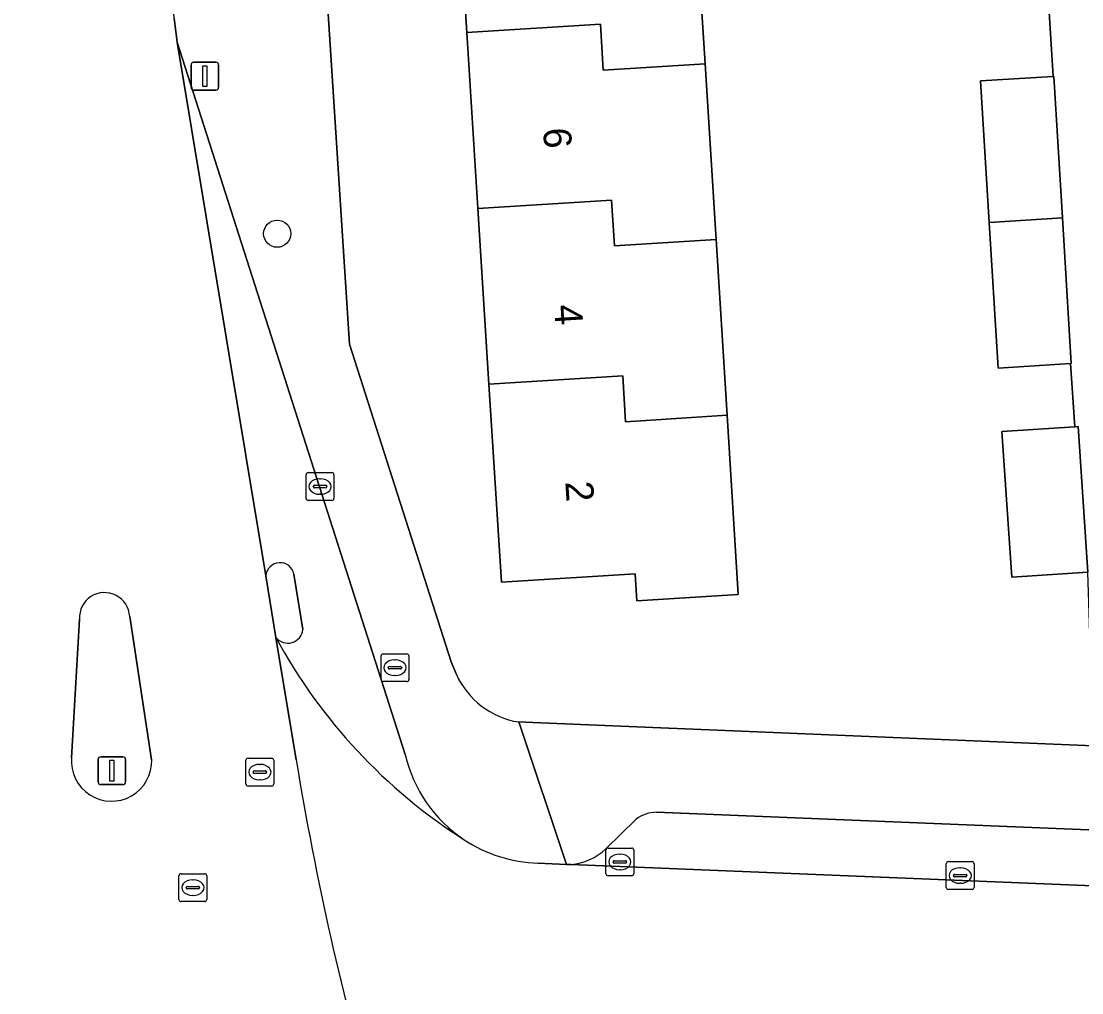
# Model space of a CAD drawing. Extents: x 159680 to 160786, y 387323 to 388340.
# Drawn here: x 160508.01 to 160546.16, y 387512.74 to 387547.69 of the extents above; entities that cross this region are included whole.
import ezdxf

# ---------------------------------------------------------------- set-up
doc = ezdxf.new("R2010")
doc.units = 0
for name, color, linetype in [('IMGEO_Boom', 7, 'Continuous'), ('IMGEO_Brandkraan', 7, 'Continuous'), ('IMGEO_Erf', 7, 'Continuous'), ('IMGEO_Fietspad_gesloten', 7, 'Continuous'), ('IMGEO_Kolk', 7, 'Continuous'), ('IMGEO_Lichtmast', 7, 'Continuous'), ('IMGEO_Pand', 7, 'Continuous'), ('IMGEO_Pand_nummerreeks', 7, 'Continuous'), ('IMGEO_Parkeervlak_open', 7, 'Continuous'), ('IMGEO_Rijbaan_lokaal_gesloten', 7, 'Continuous'), ('IMGEO_Rijbaan_lokaal_open', 7, 'Continuous'), ('IMGEO_Rioolput', 7, 'Continuous'), ('IMGEO_Verkeerseiland_gesloten', 7, 'Continuous'), ('IMGEO_Voetpad_open', 7, 'Continuous')]:
    doc.layers.add(name, color=color, linetype=linetype)

msp = doc.modelspace()

# ---------------------------------------------------------------- linework, layer by layer
at = {"layer": 'IMGEO_Boom'}
msp.add_circle((160517.22, 387540.048), 0.489, dxfattribs=at)
at = {"layer": 'IMGEO_Brandkraan'}
for p, q in [((160520.954, 387524.01), (160520.954, 387524.862)), ((160521.029, 387524.936), (160521.881, 387524.936)), ((160521.442, 387524.716), (160521.467, 387524.716)), ((160521.955, 387524.862), (160521.955, 387524.01)), ((160521.213, 387524.43), (160521.213, 387524.442)), ((160521.651, 387524.393), (160521.253, 387524.393)), ((160521.256, 387524.479), (160521.654, 387524.479)), ((160521.697, 387524.442), (160521.697, 387524.43)), ((160521.881, 387523.936), (160521.029, 387523.936)), ((160521.465, 387524.156), (160521.44, 387524.156))]:
    msp.add_line(p, q, dxfattribs=at)
for points in [[(160520.954, 387524.01), (160520.954, 387524.862)], [(160521.029, 387524.936), (160521.881, 387524.936)], [(160521.955, 387524.862), (160521.955, 387524.01)], [(160521.881, 387523.936), (160521.029, 387523.936)]]:
    msp.add_lwpolyline(points, dxfattribs=at)
for centre, radius, start, end in [((160521.031, 387524.86), 0.0765, 91.552, 178.448), ((160521.031, 387524.86), 0.0765, 91.552, 178.448), ((160521.879, 387524.86), 0.0765, 1.552, 88.448), ((160521.879, 387524.86), 0.0765, 1.552, 88.448), ((160521.253, 387524.439), 0.0403, 85.8775, 175.7526), ((160521.25, 387524.429), 0.0366, 178.938, 274.7102), ((160521.654, 387524.436), 0.043, 264.8664, 352.4533), ((160521.658, 387524.441), 0.0386, 1.7309, 96.639), ((160521.031, 387524.012), 0.0765, 181.552, 268.448), ((160521.031, 387524.012), 0.0765, 181.552, 268.448), ((160521.879, 387524.012), 0.0765, 271.552, 358.448), ((160521.879, 387524.012), 0.0765, 271.552, 358.448)]:
    msp.add_arc(centre, radius, start, end, dxfattribs=at)
for centre, major_axis, ratio, start_param, end_param in [((160521.441, 387524.436), (-0.387, 0.002), 0.722429, 4.712389, 7.853982), ((160521.466, 387524.436), (-0.39, 0.002), 0.717154, 1.570796, 4.712389)]:
    msp.add_ellipse(centre, major_axis=major_axis, ratio=ratio, start_param=start_param, end_param=end_param, dxfattribs=at)
at = {"layer": 'IMGEO_Erf'}
msp.add_lwpolyline([(160532.606, 387546.157), (160533.003, 387539.836), (160533.4, 387533.515), (160533.804, 387527.073), (160530.154, 387526.844), (160530.093, 387527.813), (160525.282, 387527.511), (160524.835, 387534.638), (160524.438, 387540.959), (160524.041, 387547.28), (160523.644, 387553.602), (160523.247, 387559.924), (160522.85, 387566.244), (160522.489, 387571.997), (160527.564, 387572.316), (160527.625, 387571.349), (160531.011, 387571.562), (160531.415, 387565.12), (160531.812, 387558.799), (160531.844, 387558.291), (160535.289, 387558.507), (160535.529, 387554.688), (160532.084, 387554.472), (160532.209, 387552.478)], close=True, dxfattribs=at)
for points in [[(160517.608, 387570.239), (160519.814, 387536.073), (160523.477, 387524.647), (160523.663, 387524.196)], [(160525.905, 387522.485), (160526.412, 387522.47), (160546.577, 387521.631), (160546.376, 387527.876), (160543.637, 387527.693), (160543.286, 387532.929), (160545.909, 387533.104), (160545.757, 387535.376), (160543.15, 387535.217), (160542.831, 387540.454), (160542.52, 387545.545), (160545.126, 387545.703), (160544.984, 387548.021)]]:
    msp.add_lwpolyline(points, dxfattribs=at)
msp.add_arc((160526.379, 387525.431), 2.984, 204.45, 260.8513, dxfattribs=at)
at = {"layer": 'IMGEO_Fietspad_gesloten'}
for points in [[(160521.823, 387521.321), (160513.624, 387546.939), (160514.668, 387540.653), (160516.811, 387527.746)], [(160517.821, 387527.803), (160518.143, 387525.808)]]:
    msp.add_lwpolyline(points, dxfattribs=at)
for centre, radius, start, end in [((160517.32, 387527.706), 0.51, 10.9059, 175.5543), ((160517.6, 387525.868), 0.547, 218.7297, 353.6909), ((160534.527, 387534.891), 19.72, 208.3528, 237.5457), ((160526.729, 387522.444), 5.033, 192.892, 236.4128)]:
    msp.add_arc(centre, radius, start, end, dxfattribs=at)
at = {"layer": 'IMGEO_Kolk'}
for p, q in [((160518.259, 387530.528), (160518.259, 387531.38)), ((160518.334, 387531.454), (160519.186, 387531.454)), ((160518.747, 387531.234), (160518.772, 387531.234)), ((160519.26, 387531.38), (160519.26, 387530.528)), ((160518.518, 387530.948), (160518.518, 387530.96)), ((160518.956, 387530.911), (160518.558, 387530.911)), ((160518.561, 387530.997), (160518.959, 387530.997)), ((160519.002, 387530.96), (160519.002, 387530.948)), ((160519.186, 387530.454), (160518.334, 387530.454)), ((160518.77, 387530.674), (160518.745, 387530.674)), ((160529.042, 387517.026), (160529.042, 387517.878)), ((160529.117, 387517.952), (160529.969, 387517.952)), ((160530.043, 387517.878), (160530.043, 387517.026)), ((160529.301, 387517.446), (160529.301, 387517.458)), ((160529.739, 387517.409), (160529.341, 387517.409)), ((160529.344, 387517.495), (160529.742, 387517.495)), ((160529.53, 387517.732), (160529.555, 387517.732)), ((160529.785, 387517.458), (160529.785, 387517.446)), ((160541.285, 387516.536), (160541.285, 387517.388)), ((160541.36, 387517.462), (160542.212, 387517.462)), ((160542.286, 387517.388), (160542.286, 387516.536)), ((160529.553, 387517.172), (160529.528, 387517.172)), ((160541.587, 387517.005), (160541.985, 387517.005)), ((160541.773, 387517.242), (160541.798, 387517.242)), ((160529.969, 387516.952), (160529.117, 387516.952)), ((160541.544, 387516.956), (160541.544, 387516.968)), ((160541.982, 387516.919), (160541.584, 387516.919)), ((160541.796, 387516.682), (160541.771, 387516.682)), ((160542.028, 387516.968), (160542.028, 387516.956)), ((160542.212, 387516.462), (160541.36, 387516.462))]:
    msp.add_line(p, q, dxfattribs=at)
for points in [[(160518.259, 387530.528), (160518.259, 387531.38)], [(160518.334, 387531.454), (160519.186, 387531.454)], [(160519.26, 387531.38), (160519.26, 387530.528)], [(160519.186, 387530.454), (160518.334, 387530.454)], [(160529.042, 387517.026), (160529.042, 387517.878)], [(160529.117, 387517.952), (160529.969, 387517.952)], [(160530.043, 387517.878), (160530.043, 387517.026)], [(160541.285, 387516.536), (160541.285, 387517.388)], [(160541.36, 387517.462), (160542.212, 387517.462)], [(160542.286, 387517.388), (160542.286, 387516.536)], [(160529.969, 387516.952), (160529.117, 387516.952)], [(160542.212, 387516.462), (160541.36, 387516.462)]]:
    msp.add_lwpolyline(points, dxfattribs=at)
for centre, radius, start, end in [((160518.336, 387531.378), 0.0765, 91.552, 178.448), ((160518.336, 387531.378), 0.0765, 91.552, 178.448), ((160519.184, 387531.378), 0.0765, 1.552, 88.448), ((160519.184, 387531.378), 0.0765, 1.552, 88.448), ((160518.558, 387530.957), 0.0403, 85.8775, 175.7526), ((160518.555, 387530.947), 0.0366, 178.938, 274.7102), ((160518.959, 387530.954), 0.043, 264.8664, 352.4533), ((160518.963, 387530.959), 0.0386, 1.7309, 96.639), ((160518.336, 387530.53), 0.0765, 181.552, 268.448), ((160518.336, 387530.53), 0.0765, 181.552, 268.448), ((160519.184, 387530.53), 0.0765, 271.552, 358.448), ((160519.184, 387530.53), 0.0765, 271.552, 358.448), ((160529.119, 387517.876), 0.0765, 91.552, 178.448), ((160529.119, 387517.876), 0.0765, 91.552, 178.448), ((160529.967, 387517.876), 0.0765, 1.552, 88.448), ((160529.967, 387517.876), 0.0765, 1.552, 88.448), ((160529.341, 387517.455), 0.0403, 85.8775, 175.7526), ((160529.338, 387517.445), 0.0366, 178.938, 274.7102), ((160529.742, 387517.452), 0.043, 264.8664, 352.4533), ((160529.746, 387517.457), 0.0386, 1.7309, 96.639), ((160541.362, 387517.386), 0.0765, 91.552, 178.448), ((160541.362, 387517.386), 0.0765, 91.552, 178.448), ((160542.21, 387517.386), 0.0765, 1.552, 88.448), ((160542.21, 387517.386), 0.0765, 1.552, 88.448), ((160529.119, 387517.028), 0.0765, 181.552, 268.448), ((160529.119, 387517.028), 0.0765, 181.552, 268.448), ((160529.967, 387517.028), 0.0765, 271.552, 358.448), ((160529.967, 387517.028), 0.0765, 271.552, 358.448), ((160541.584, 387516.965), 0.0403, 85.8775, 175.7526), ((160541.989, 387516.967), 0.0386, 1.7309, 96.639), ((160541.581, 387516.955), 0.0366, 178.938, 274.7102), ((160541.985, 387516.962), 0.043, 264.8664, 352.4533), ((160541.362, 387516.538), 0.0765, 181.552, 268.448), ((160541.362, 387516.538), 0.0765, 181.552, 268.448), ((160542.21, 387516.538), 0.0765, 271.552, 358.448), ((160542.21, 387516.538), 0.0765, 271.552, 358.448)]:
    msp.add_arc(centre, radius, start, end, dxfattribs=at)
for centre, major_axis, ratio, start_param, end_param in [((160518.746, 387530.954), (-0.387, 0.002), 0.722429, 4.712389, 7.853982), ((160518.771, 387530.954), (-0.39, 0.002), 0.717154, 1.570796, 4.712389), ((160529.529, 387517.452), (-0.387, 0.002), 0.722429, 4.712389, 7.853982), ((160529.554, 387517.452), (-0.39, 0.002), 0.717154, 1.570796, 4.712389), ((160541.772, 387516.962), (-0.387, 0.002), 0.722429, 4.712389, 7.853982), ((160541.797, 387516.962), (-0.39, 0.002), 0.717154, 1.570796, 4.712389)]:
    msp.add_ellipse(centre, major_axis=major_axis, ratio=ratio, start_param=start_param, end_param=end_param, dxfattribs=at)
at = {"layer": 'IMGEO_Lichtmast'}
for p, q in [((160514.12, 387545.313), (160514.12, 387546.113)), ((160514.12, 387546.113), (160514.12, 387545.313)), ((160514.22, 387546.213), (160515.01, 387546.213)), ((160515.01, 387546.213), (160514.22, 387546.213)), ((160515.11, 387546.113), (160515.11, 387545.313)), ((160515.11, 387545.313), (160515.11, 387546.113)), ((160515.01, 387545.213), (160514.22, 387545.213)), ((160514.22, 387545.213), (160515.01, 387545.213)), ((160510.876, 387521.233), (160511.666, 387521.233)), ((160511.666, 387521.233), (160510.876, 387521.233)), ((160510.776, 387520.333), (160510.776, 387521.133)), ((160510.776, 387521.133), (160510.776, 387520.333)), ((160511.766, 387521.133), (160511.766, 387520.333)), ((160511.766, 387520.333), (160511.766, 387521.133)), ((160511.666, 387520.233), (160510.876, 387520.233)), ((160510.876, 387520.233), (160511.666, 387520.233))]:
    msp.add_line(p, q, dxfattribs=at)
for points in [[(160514.54, 387546.088), (160514.69, 387546.088), (160514.69, 387545.338), (160514.54, 387545.338), (160514.54, 387546.088)], [(160511.196, 387521.108), (160511.346, 387521.108), (160511.346, 387520.358), (160511.196, 387520.358), (160511.196, 387521.108)]]:
    msp.add_lwpolyline(points, dxfattribs=at)
for centre, start, end in [((160514.22, 387546.113), 90, 180), ((160514.22, 387546.113), 90, 180), ((160515.01, 387546.113), 0, 90), ((160515.01, 387546.113), 360, 90), ((160514.22, 387545.313), 180, 270), ((160514.22, 387545.313), 180, 270), ((160515.01, 387545.313), 270, 0), ((160515.01, 387545.313), 270, 0), ((160510.876, 387521.133), 90, 180), ((160510.876, 387521.133), 90, 180), ((160511.666, 387521.133), 0, 90), ((160511.666, 387521.133), 360, 90), ((160510.876, 387520.333), 180, 270), ((160510.876, 387520.333), 180, 270), ((160511.666, 387520.333), 270, 0), ((160511.666, 387520.333), 270, 0)]:
    msp.add_arc(centre, 0.1, start, end, dxfattribs=at)
at = {"layer": 'IMGEO_Pand'}
for points in [[(160528.548, 387552.248), (160528.445, 387553.901), (160523.644, 387553.602), (160524.041, 387547.28), (160528.845, 387547.58), (160528.948, 387545.927), (160532.606, 387546.157), (160532.209, 387552.478)], [(160528.948, 387545.927), (160528.845, 387547.58), (160524.041, 387547.28), (160524.438, 387540.959), (160529.246, 387541.259), (160529.349, 387539.606), (160533.003, 387539.836), (160532.606, 387546.157)], [(160545.152, 387545.705), (160545.126, 387545.703), (160542.52, 387545.545), (160542.831, 387540.454), (160545.462, 387540.62)], [(160533.4, 387533.515), (160533.003, 387539.836), (160529.349, 387539.606), (160529.246, 387541.259), (160524.438, 387540.959), (160524.835, 387534.638), (160529.646, 387534.938), (160529.749, 387533.285)], [(160545.462, 387540.62), (160542.831, 387540.454), (160543.15, 387535.217), (160545.757, 387535.376), (160545.782, 387535.378)], [(160529.749, 387533.285), (160529.646, 387534.938), (160524.835, 387534.638), (160525.282, 387527.511), (160530.093, 387527.813), (160530.154, 387526.844), (160533.804, 387527.073), (160533.4, 387533.515)], [(160546.025, 387533.112), (160545.909, 387533.104), (160543.286, 387532.929), (160543.637, 387527.693), (160546.376, 387527.876)]]:
    msp.add_lwpolyline(points, close=True, dxfattribs=at)
at = {"layer": 'IMGEO_Parkeervlak_open'}
for points in [[(160530.127, 387518.989), (160529.043, 387517.922)], [(160690.617, 387512.802), (160659.659, 387513.975), (160530.865, 387519.238)], [(160527.787, 387517.364), (160609.027, 387514.034), (160612.475, 387513.887), (160693.596, 387510.695)]]:
    msp.add_lwpolyline(points, dxfattribs=at)
for centre, radius, start, end in [((160530.887, 387517.956), 1.283, 90.9671, 126.3215), ((160527.618, 387519.436), 2.079, 274.6507, 313.2574)]:
    msp.add_arc(centre, radius, start, end, dxfattribs=at)
at = {"layer": 'IMGEO_Rijbaan_lokaal_gesloten'}
for points in [[(160514.668, 387540.653), (160513.624, 387546.939), (160513.513, 387547.801), (160512.072, 387570.55), (160511.958, 387571.631), (160505.967, 387571.256), (160507.572, 387546.897)], [(160517.9, 387521.118), (160517.173, 387525.526), (160516.811, 387527.746), (160514.668, 387540.653)], [(160509.821, 387521.201), (160510.109, 387526.189)], [(160511.913, 387526.279), (160512.703, 387521.129)]]:
    msp.add_lwpolyline(points, dxfattribs=at)
for centre, radius, start, end in [((160511.011, 387526.236), 0.903, 2.7295, 182.9827), ((160511.26, 387521.079), 1.444, 175.1374, 2.0004), ((160628.449, 387539.316), 112.036, 189.34779, 196.00868)]:
    msp.add_arc(centre, radius, start, end, dxfattribs=at)
at = {"layer": 'IMGEO_Rijbaan_lokaal_open'}
for points in [[(160517.173, 387525.526), (160517.9, 387521.118)], [(160609.027, 387514.034), (160527.787, 387517.364), (160527.619, 387517.36), (160526.598, 387517.41)]]:
    msp.add_lwpolyline(points, dxfattribs=at)
for centre, radius, start, end in [((160534.527, 387534.891), 19.72, 208.3528, 237.5457), ((160628.449, 387539.316), 112.036, 189.34779, 196.00868), ((160526.736, 387522.452), 5.044, 236.396, 268.4268)]:
    msp.add_arc(centre, radius, start, end, dxfattribs=at)
at = {"layer": 'IMGEO_Rioolput'}
for p, q in [((160516.094, 387520.255), (160516.094, 387521.107)), ((160516.169, 387521.181), (160517.021, 387521.181)), ((160516.582, 387520.961), (160516.607, 387520.961)), ((160517.095, 387521.107), (160517.095, 387520.255)), ((160516.353, 387520.675), (160516.353, 387520.687)), ((160516.791, 387520.638), (160516.393, 387520.638)), ((160516.396, 387520.724), (160516.794, 387520.724)), ((160516.837, 387520.687), (160516.837, 387520.675)), ((160517.021, 387520.181), (160516.169, 387520.181)), ((160516.605, 387520.401), (160516.58, 387520.401)), ((160513.76, 387517.028), (160514.612, 387517.028)), ((160513.685, 387516.102), (160513.685, 387516.954)), ((160514.173, 387516.808), (160514.198, 387516.808)), ((160514.686, 387516.954), (160514.686, 387516.102)), ((160513.944, 387516.522), (160513.944, 387516.534)), ((160514.382, 387516.485), (160513.984, 387516.485)), ((160513.987, 387516.571), (160514.385, 387516.571)), ((160514.196, 387516.248), (160514.171, 387516.248)), ((160514.428, 387516.534), (160514.428, 387516.522)), ((160514.612, 387516.028), (160513.76, 387516.028))]:
    msp.add_line(p, q, dxfattribs=at)
for points in [[(160516.094, 387520.255), (160516.094, 387521.107)], [(160516.169, 387521.181), (160517.021, 387521.181)], [(160517.095, 387521.107), (160517.095, 387520.255)], [(160517.021, 387520.181), (160516.169, 387520.181)], [(160513.76, 387517.028), (160514.612, 387517.028)], [(160513.685, 387516.102), (160513.685, 387516.954)], [(160514.686, 387516.954), (160514.686, 387516.102)], [(160514.612, 387516.028), (160513.76, 387516.028)]]:
    msp.add_lwpolyline(points, dxfattribs=at)
for centre, radius, start, end in [((160516.171, 387521.105), 0.0765, 91.552, 178.448), ((160516.171, 387521.105), 0.0765, 91.552, 178.448), ((160517.019, 387521.105), 0.0765, 1.552, 88.448), ((160517.019, 387521.105), 0.0765, 1.552, 88.448), ((160516.393, 387520.684), 0.0403, 85.8775, 175.7526), ((160516.39, 387520.674), 0.0366, 178.938, 274.7102), ((160516.794, 387520.681), 0.043, 264.8664, 352.4533), ((160516.798, 387520.686), 0.0386, 1.7309, 96.639), ((160516.171, 387520.257), 0.0765, 181.552, 268.448), ((160516.171, 387520.257), 0.0765, 181.552, 268.448), ((160517.019, 387520.257), 0.0765, 271.552, 358.448), ((160517.019, 387520.257), 0.0765, 271.552, 358.448), ((160513.762, 387516.952), 0.0765, 91.552, 178.448), ((160513.762, 387516.952), 0.0765, 91.552, 178.448), ((160514.61, 387516.952), 0.0765, 1.552, 88.448), ((160514.61, 387516.952), 0.0765, 1.552, 88.448), ((160513.984, 387516.531), 0.0403, 85.8775, 175.7526), ((160513.981, 387516.521), 0.0366, 178.938, 274.7102), ((160514.385, 387516.528), 0.043, 264.8664, 352.4533), ((160514.389, 387516.533), 0.0386, 1.7309, 96.639), ((160513.762, 387516.104), 0.0765, 181.552, 268.448), ((160513.762, 387516.104), 0.0765, 181.552, 268.448), ((160514.61, 387516.104), 0.0765, 271.552, 358.448), ((160514.61, 387516.104), 0.0765, 271.552, 358.448)]:
    msp.add_arc(centre, radius, start, end, dxfattribs=at)
for centre, major_axis, ratio, start_param, end_param in [((160516.581, 387520.681), (-0.387, 0.002), 0.722429, 4.712389, 7.853982), ((160516.606, 387520.681), (-0.39, 0.002), 0.717154, 1.570796, 4.712389), ((160514.172, 387516.528), (-0.387, 0.002), 0.722429, 4.712389, 7.853982), ((160514.197, 387516.528), (-0.39, 0.002), 0.717154, 1.570796, 4.712389)]:
    msp.add_ellipse(centre, major_axis=major_axis, ratio=ratio, start_param=start_param, end_param=end_param, dxfattribs=at)
at = {"layer": 'IMGEO_Verkeerseiland_gesloten'}
for points in [[(160516.811, 387527.746), (160517.173, 387525.526)], [(160518.143, 387525.808), (160517.821, 387527.803)], [(160510.109, 387526.189), (160509.821, 387521.201)], [(160512.703, 387521.129), (160511.913, 387526.279)]]:
    msp.add_lwpolyline(points, dxfattribs=at)
for centre, radius, start, end in [((160517.32, 387527.706), 0.51, 10.9059, 175.5543), ((160511.011, 387526.236), 0.903, 2.7295, 182.9827), ((160517.6, 387525.868), 0.547, 218.7297, 353.6909), ((160511.26, 387521.079), 1.444, 175.1374, 2.0004)]:
    msp.add_arc(centre, radius, start, end, dxfattribs=at)
at = {"layer": 'IMGEO_Voetpad_open'}
for points in [[(160546.311, 387551.487), (160545.535, 387562.987), (160545.312, 387566.631), (160544.771, 387574.785), (160543.319, 387574.688), (160543.564, 387570.99), (160543.874, 387565.901), (160544.194, 387560.663), (160544.358, 387558.348), (160544.668, 387553.261), (160544.988, 387548.021), (160544.984, 387548.021), (160545.126, 387545.703), (160545.152, 387545.705), (160545.462, 387540.62), (160545.782, 387535.378), (160545.757, 387535.376), (160545.909, 387533.104), (160546.025, 387533.112), (160546.376, 387527.876)], [(160523.663, 387524.196), (160523.477, 387524.647), (160519.814, 387536.073), (160517.608, 387570.239)], [(160513.513, 387547.801), (160513.624, 387546.939), (160521.823, 387521.321)], [(160526.598, 387517.41), (160527.619, 387517.36), (160525.905, 387522.485)], [(160548.128, 387521.567), (160546.577, 387521.631), (160526.412, 387522.47), (160525.905, 387522.485), (160527.619, 387517.36), (160527.787, 387517.364)], [(160529.043, 387517.922), (160530.127, 387518.989)], [(160530.865, 387519.238), (160659.659, 387513.975), (160690.617, 387512.802)]]:
    msp.add_lwpolyline(points, dxfattribs=at)
for centre, radius, start, end in [((160526.379, 387525.431), 2.984, 204.45, 260.8513), ((160526.729, 387522.444), 5.033, 192.892, 236.4128), ((160530.887, 387517.956), 1.283, 90.9671, 126.3215), ((160526.736, 387522.452), 5.044, 236.396, 268.4268), ((160527.618, 387519.436), 2.079, 274.6507, 313.2574)]:
    msp.add_arc(centre, radius, start, end, dxfattribs=at)

# ---------------------------------------------------------------- texts
at = {"layer": 'IMGEO_Pand_nummerreeks'}
for s, p in [('6', (160526.782, 387543.832)), ('4', (160527.181, 387537.476)), ('2', (160527.58, 387531.123))]:
    msp.add_text(s, height=1, rotation=273.5925, dxfattribs=at).set_placement(p)

doc.saveas('drawing.dxf')
